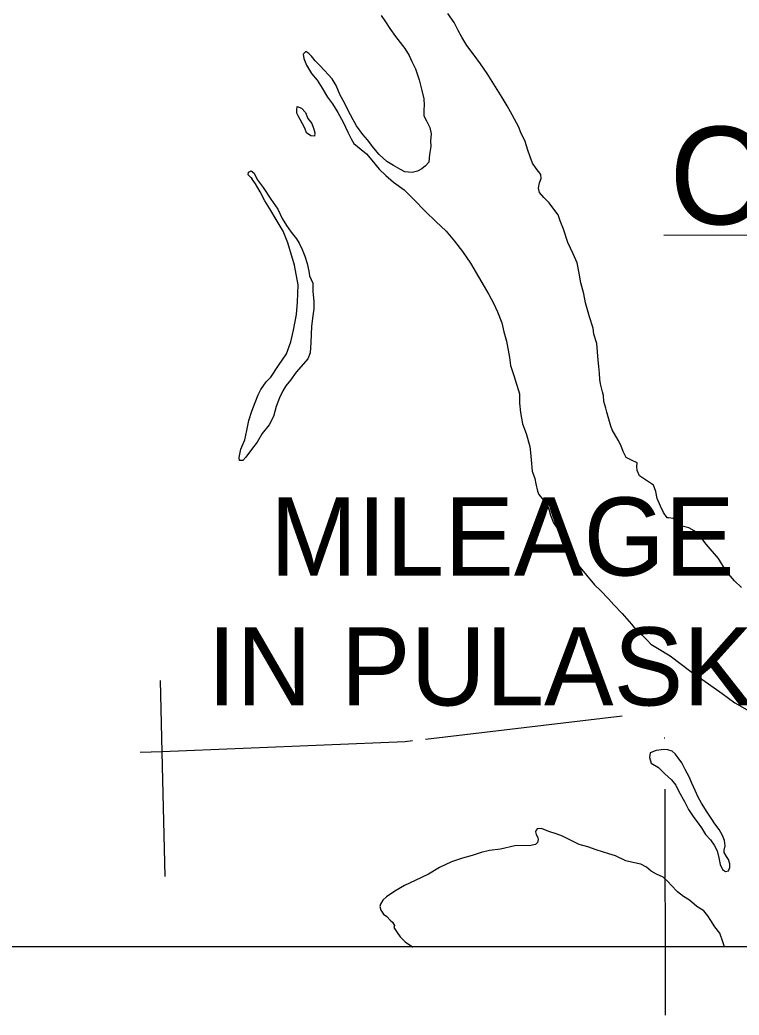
# Model space of a CAD drawing. Extents: x 1127717 to 1741049, y 2026793 to 2244711.
# Drawn here: x 1242041 to 1243987, y 2123412 to 2126102 of the extents above; entities that cross this region are included whole.
import ezdxf

# ---------------------------------------------------------------- set-up
doc = ezdxf.new("R2010")
doc.units = 0
for name, color, linetype in [('1', 7, 'Continuous'), ('30', 7, 'Continuous'), ('4', 7, 'Continuous'), ('5', 7, 'Continuous'), ('9', 7, 'Continuous')]:
    doc.layers.add(name, color=color, linetype=linetype)

msp = doc.modelspace()

# ---------------------------------------------------------------- linework, layer by layer
at = {"layer": '1'}
msp.add_lwpolyline([(1238438.2, 2155644.2), (1269451.6, 2155644.2), (1269451.6, 2123596.1), (1238438.2, 2123596.1)], close=True, dxfattribs=at)
at = {"layer": '4'}
msp.add_lwpolyline([(1243787.7, 2123411.6), (1243786.5, 2124022.5)], dxfattribs=at)
at = {"layer": '5'}
for points in [[(1243783.1, 2125520.3), (1244224.9, 2125521.5)], [(1242434.8, 2123786), (1242426.7, 2124122.8), (1242421.4, 2124316)], [(1243138.7, 2124157.9), (1243670.3, 2124220.8)], [(1242367.2, 2124122), (1242426.2, 2124124.3), (1243083.8, 2124151.4), (1243103.4, 2124153.7)], [(1243783.7, 2124161), (1243786.2, 2124161)]]:
    msp.add_lwpolyline(points, dxfattribs=at)
at = {"layer": '9'}
for points in [[(1243391, 2125812.4), (1243372.7, 2125846), (1243359.7, 2125870.2), (1243345.7, 2125892.9), (1243323.4, 2125928.4), (1243305.7, 2125957.1), (1243287.1, 2125983.2), (1243267, 2126010.2), (1243250, 2126032.8), (1243237, 2126055.6), (1243227, 2126073.9), (1243215.6, 2126095.1), (1243199, 2126119.8)], [(1243018.5, 2126114.5), (1243030.4, 2126096.7), (1243042.3, 2126079)], [(1243042.3, 2126079), (1243057.3, 2126057.3), (1243082.5, 2126025.4), (1243093.9, 2126006.1), (1243101.8, 2125989.8), (1243111.8, 2125970), (1243121.5, 2125940.2), (1243128.6, 2125911.3), (1243134.2, 2125888.9), (1243135.1, 2125871.9), (1243133.9, 2125859.4), (1243133.8, 2125842.8), (1243141.1, 2125829), (1243150.5, 2125811.7), (1243153.9, 2125794.7), (1243152.3, 2125775.7), (1243152.7, 2125759.7), (1243149.3, 2125738.1), (1243147.2, 2125717.5), (1243138.5, 2125707.3), (1243128.2, 2125699.5), (1243116.4, 2125693.7), (1243102, 2125689.4), (1243083, 2125691.4), (1243070.9, 2125697.6), (1243052.1, 2125708.7), (1243033.9, 2125719.8), (1243013, 2125738.3), (1242999.1, 2125755.5), (1242981.6, 2125777.6), (1242969.3, 2125792.4), (1242952.3, 2125815.5), (1242942.9, 2125832.3), (1242928.8, 2125859.5), (1242919.3, 2125877.8), (1242907.8, 2125899.1), (1242897.2, 2125925.3), (1242885.8, 2125942.6), (1242875.1, 2125954.9), (1242865.3, 2125965.6), (1242853, 2125979.4), (1242840.3, 2125991.6), (1242830, 2126003.9), (1242822.8, 2126011.2), (1242814.7, 2126017), (1242807.4, 2126009.8), (1242809.2, 2125997.9), (1242816.6, 2125979.5), (1242830.1, 2125957.8), (1242845.5, 2125939.1), (1242859, 2125917.4), (1242873, 2125893.7), (1242886.5, 2125875), (1242901, 2125852.3), (1242915.6, 2125826.1), (1242928.2, 2125798.9), (1242937.1, 2125781.1), (1242944.9, 2125768.3), (1242964.8, 2125752.2), (1242978.5, 2125740.5), (1242993.4, 2125723.3), (1243013, 2125698.8), (1243030.8, 2125681.7), (1243051.7, 2125663.6), (1243080.7, 2125642.8), (1243107.2, 2125616.4), (1243138.5, 2125584.6), (1243166.6, 2125557.2), (1243194.1, 2125530.8), (1243217.2, 2125504.3), (1243238.9, 2125476.3), (1243260.1, 2125444.3), (1243281.9, 2125407.7), (1243297.5, 2125381.6), (1243309.5, 2125359.8), (1243322.1, 2125336.1), (1243333.1, 2125312.8), (1243344.8, 2125283.1), (1243349.9, 2125258.7), (1243357.5, 2125233.3), (1243365.5, 2125189.4), (1243368.5, 2125168), (1243377.6, 2125140.6), (1243392.3, 2125090.9), (1243392.9, 2125066.4), (1243395, 2125040.4), (1243401.2, 2125010.5), (1243410.8, 2124984.2), (1243420.7, 2124948.9), (1243422.1, 2124932.4), (1243424.5, 2124912.9), (1243427.3, 2124882), (1243434.2, 2124862.6), (1243437.1, 2124848.2), (1243441, 2124828.2), (1243445.2, 2124818.8), (1243456.5, 2124805.1), (1243466.8, 2124794.3), (1243472.1, 2124779.9), (1243477, 2124763), (1243485, 2124742.1)], [(1242791.3, 2125868.3), (1242803.4, 2125864), (1242814.2, 2125851.8), (1242820.5, 2125835.9), (1242830.8, 2125822.1), (1242836.7, 2125806.8), (1242838.9, 2125796.8), (1242838.6, 2125787.8), (1242828.6, 2125788.5), (1242816.5, 2125797.3), (1242811.7, 2125809.7), (1242805.9, 2125821), (1242799.6, 2125833.4), (1242794.4, 2125842.8), (1242790.7, 2125850.2), (1242790.5, 2125859.2)], [(1242790.5, 2125859.2), (1242791.3, 2125868.3)], [(1243993.2, 2124567.9), (1243974.3, 2124585.5), (1243951.3, 2124611.5), (1243931, 2124646.1), (1243897.6, 2124684.8), (1243879.6, 2124708.4), (1243865.3, 2124721.1), (1243851.1, 2124728.8), (1243832.5, 2124733.9), (1243823.5, 2124737.7), (1243816.7, 2124747.5), (1243808.1, 2124754.3), (1243796.1, 2124756), (1243792.1, 2124756.4), (1243781.8, 2124770.2), (1243773.9, 2124787.5), (1243765.4, 2124807.9), (1243761.5, 2124826.8), (1243755, 2124844.7), (1243717, 2124869.8), (1243710.7, 2124883.7), (1243709.9, 2124895.2), (1243710.7, 2124904.7), (1243695.5, 2124911.9), (1243680.9, 2124919), (1243673.5, 2124935.4), (1243666.6, 2124952.7), (1243659.3, 2124966.1), (1243643.2, 2124994.2), (1243639.4, 2125004.2), (1243634, 2125023.1), (1243628.5, 2125042), (1243626.3, 2125052.4), (1243620.9, 2125070.3), (1243619.5, 2125086.8), (1243617.2, 2125096.8), (1243611.7, 2125118.2), (1243610, 2125129.6), (1243609.5, 2125147.6), (1243607.6, 2125165.6), (1243605.2, 2125182.6), (1243602.1, 2125227.6), (1243594.1, 2125252.4), (1243592.2, 2125268.4), (1243582.4, 2125299.7), (1243571.6, 2125337.5), (1243566.5, 2125361.9), (1243558.8, 2125391.3), (1243554.2, 2125417.7), (1243548.5, 2125445.6), (1243537.9, 2125469.9), (1243523.2, 2125500.6), (1243511.4, 2125536.9), (1243502.9, 2125559.2), (1243497, 2125575.6), (1243485.7, 2125590.3), (1243473.3, 2125608), (1243458.5, 2125621.7), (1243446.6, 2125635.5), (1243443.9, 2125647.4), (1243446.5, 2125661.5), (1243451.2, 2125673.6), (1243450.5, 2125684.1), (1243437.6, 2125700.3), (1243427.8, 2125714.6), (1243421.4, 2125732), (1243415, 2125750.4), (1243407.9, 2125773.7), (1243395.8, 2125800), (1243391, 2125812.4)], [(1242666.2, 2125676), (1242658.5, 2125683.4), (1242659.8, 2125690.4), (1242666.7, 2125694.1), (1242674.9, 2125687.8), (1242683.3, 2125670.4), (1242699.7, 2125648.8), (1242720, 2125617.2), (1242739.1, 2125590.6), (1242750.7, 2125564.9), (1242762.6, 2125546.1), (1242775.5, 2125528.4), (1242789.9, 2125510.2), (1242797.2, 2125498.9), (1242805.1, 2125481.6), (1242812, 2125463.2), (1242818.4, 2125443.3), (1242822.9, 2125422.9), (1242824.7, 2125409.9), (1242829, 2125400.5), (1242833.7, 2125390.1), (1242834.2, 2125368.6), (1242836.4, 2125341.1), (1242836.3, 2125321.1), (1242833, 2125295.5), (1242830.5, 2125273.4), (1242829, 2125252.3), (1242828.5, 2125230.3), (1242826.7, 2125202.2), (1242820.1, 2125186), (1242808.5, 2125172.7), (1242788.5, 2125150.2), (1242773.1, 2125128.3), (1242760.5, 2125113), (1242752.8, 2125099.8), (1242743.8, 2125080.6), (1242734.4, 2125056.8), (1242727, 2125029.6), (1242715.6, 2125007.3), (1242696.7, 2124983.8), (1242683.3, 2124961), (1242668.3, 2124940.6), (1242652.3, 2124920.2), (1242644, 2124911), (1242635.1, 2124911.3), (1242634.9, 2124918.8), (1242638.8, 2124941.4), (1242649.7, 2124967.2), (1242655.1, 2124992.3), (1242660.9, 2125019), (1242668.8, 2125044.2), (1242678.2, 2125068), (1242686.2, 2125088.2), (1242693.3, 2125103.4), (1242707.8, 2125123.3), (1242720, 2125136.1), (1242740.7, 2125167.6), (1242762.9, 2125199.2), (1242774.6, 2125231.5), (1242781.3, 2125263.7), (1242789.8, 2125306), (1242792.5, 2125339.1), (1242793.9, 2125385.7), (1242784.6, 2125439.5), (1242765.7, 2125499.7), (1242753.5, 2125530.9), (1242734.2, 2125563), (1242717.6, 2125591.1), (1242703.6, 2125613.3), (1242691, 2125637.6), (1242678.5, 2125659.3), (1242669.3, 2125671.6)], [(1242666.2, 2125676), (1242669.3, 2125671.6)], [(1243485, 2124742.1), (1243499.5, 2124721.5), (1243506.1, 2124693.6), (1243519.7, 2124667.9), (1243549, 2124631.5), (1243574.2, 2124600.6), (1243595.8, 2124575), (1243611.6, 2124559.9), (1243633.6, 2124536.9), (1243648, 2124520.7), (1243670, 2124497.7), (1243695.2, 2124468.7), (1243711.1, 2124449.6), (1243723.3, 2124439.4), (1243737.6, 2124425.2), (1243747.9, 2124414.4), (1243766.1, 2124403.3), (1243800, 2124382.6), (1243856.4, 2124340.4), (1243903.6, 2124307.5), (1243940.7, 2124281.3), (1243974.7, 2124255.6), (1244008.1, 2124237.3)], [(1243745.9, 2124121), (1243744.2, 2124107.9), (1243749.1, 2124093), (1243768.8, 2124081), (1243785.7, 2124063.8), (1243804.1, 2124047.2), (1243815.9, 2124033), (1243823.8, 2124015.7), (1243838.9, 2123989), (1243849.4, 2123967.7), (1243863.9, 2123945.5), (1243873.2, 2123934.2), (1243885, 2123918), (1243895.9, 2123900.2), (1243909.7, 2123885.5), (1243919.1, 2123870.7), (1243926.9, 2123855.4), (1243931.9, 2123836.5), (1243935.8, 2123819.1), (1243941.6, 2123805.2), (1243949.7, 2123799.4), (1243957.7, 2123801.5), (1243962, 2123810.2), (1243961.7, 2123820.7), (1243957.9, 2123832.1), (1243952.3, 2123840), (1243946, 2123850.8), (1243946.3, 2123857.9), (1243949.1, 2123869.4), (1243947.2, 2123883.9), (1243941.9, 2123897.3), (1243932.5, 2123913.1), (1243921.2, 2123928.9), (1243910.9, 2123943.6), (1243900.5, 2123959.9), (1243885.4, 2123984.6), (1243876.1, 2124000.4), (1243867.6, 2124018.7), (1243859.2, 2124039), (1243851.3, 2124055.4), (1243840.8, 2124075.7), (1243831.4, 2124093.5), (1243822.1, 2124107.3), (1243813.9, 2124117.6), (1243805.7, 2124124.9), (1243793.6, 2124129.1), (1243782.6, 2124129.4), (1243769.2, 2124128), (1243762.7, 2124126.9)], [(1243762.7, 2124126.9), (1243745.9, 2124121)], [(1243947.2, 2123596.1), (1243942.8, 2123609.9), (1243934.3, 2123632.8), (1243921.4, 2123650.5), (1243910, 2123667.7), (1243902.2, 2123679.6), (1243890.9, 2123693.3), (1243872.1, 2123705.4), (1243852.3, 2123722.4), (1243836.6, 2123732.6), (1243819.8, 2123745.2), (1243802.9, 2123762.8), (1243795.2, 2123772.2), (1243780.9, 2123784.3), (1243763.2, 2123792.9), (1243748.6, 2123801.1), (1243735.9, 2123811.3), (1243721.2, 2123819.5), (1243699.1, 2123824.5), (1243680.1, 2123828.5), (1243652.8, 2123841.9), (1243634.7, 2123848), (1243600, 2123858.7), (1243577.8, 2123866.1), (1243553.7, 2123873.1), (1243509.3, 2123895.1), (1243492.2, 2123901.7), (1243472.5, 2123907.7), (1243451.9, 2123915.7), (1243440.9, 2123915), (1243437.5, 2123911.4), (1243435.6, 2123906.8), (1243437.8, 2123899.9), (1243442.5, 2123892), (1243443.6, 2123886.5), (1243441.3, 2123877.9), (1243436, 2123872.8), (1243423.5, 2123870), (1243380.2, 2123869), (1243340.9, 2123860.5), (1243311.6, 2123856.8), (1243288.7, 2123851.3), (1243264.5, 2123843.2), (1243238.7, 2123835.6), (1243208.5, 2123826.3), (1243176.4, 2123810.6), (1243146.4, 2123792.8), (1243110.4, 2123775.5), (1243081.8, 2123761.8), (1243055.7, 2123746.6), (1243033.1, 2123731.1), (1243023.3, 2123722.3), (1243016.6, 2123711.1), (1243015.3, 2123705.1), (1243017.5, 2123695.1), (1243025.2, 2123684.8), (1243033.9, 2123678), (1243042.6, 2123668.2), (1243049.2, 2123662.9), (1243054.4, 2123653.5), (1243052.6, 2123648.4), (1243061.4, 2123635.1), (1243069.6, 2123623.3), (1243083.4, 2123609.6), (1243103.2, 2123596.5), (1243104.1, 2123596.1)]]:
    msp.add_lwpolyline(points, dxfattribs=at)

# ---------------------------------------------------------------- texts
at = {"layer": '30'}
for s, p in [('MILEAGE CARRIED', (1242718.5, 2124600.1)), ('IN PULASKI COUNTY', (1242548.6, 2124248.8))]:
    msp.add_text(s, height=211.2, dxfattribs=at).set_placement(p)
at = {"layer": '9'}
msp.add_text('Old', height=264, dxfattribs=at).set_placement((1243798.9, 2125549.6))

doc.saveas('drawing.dxf')
